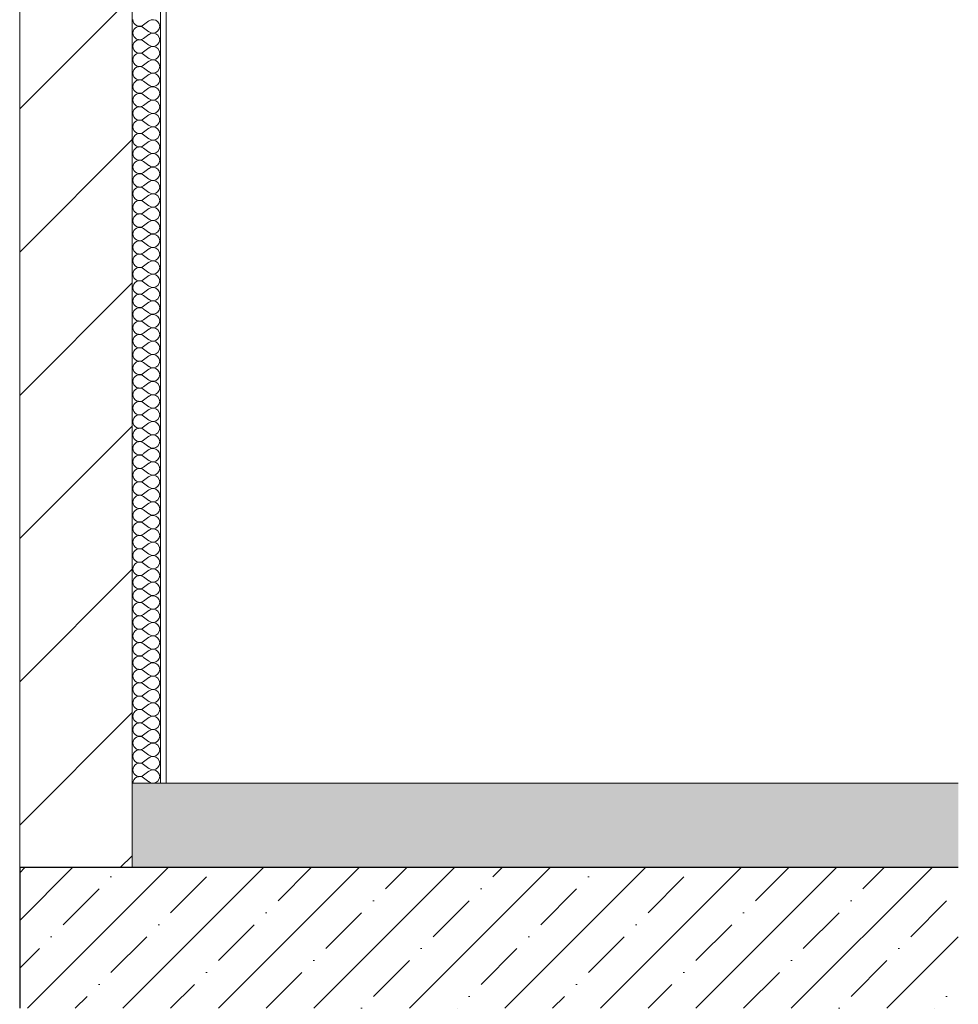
# Model space of a CAD drawing. Header units: millimetres. Extents: x -7218511 to -6645009, y 6003432 to 6221853.
# Tile 317 of 342: x -6651726 to -6650058, y 6009599 to 6011349. Entities that reach past the tile are written whole.
import ezdxf

# ---------------------------------------------------------------- set-up
doc = ezdxf.new("R2010")
doc.units = ezdxf.units.MM
doc.header["$MEASUREMENT"] = 0
for name, color, linetype in [('АР-Перекрытия_Приямки.АР', 7, 'Continuous'), ('АР-Стены_внешние_.АР', 7, 'Continuous'), ('АР-Стены_внутренние_пилоны.АР', 7, 'Continuous')]:
    doc.layers.add(name, color=color, linetype=linetype)
for name, color, linetype, lineweight in [('АР-Перекрытия_Приямки.АР_Ном._пера__1', 7, 'Continuous', 0), ('АР-Перекрытия_Приямки.АР_Ном._пера__101', 252, 'Continuous', 0), ('АР-Стены_внешние_.АР_Ном._пера__1', 7, 'Continuous', 0), ('АР-Стены_внутренние_пилоны.АР_Ном._пера__1', 7, 'Continuous', 30)]:
    doc.layers.add(name, color=color, linetype=linetype, lineweight=lineweight)
doc.layers.add('АР-Перекрытия_Приямки.АР_Ном._пера__180', color=7, linetype='Continuous', lineweight=5, true_color=0xd6cda7)

# ---------------------------------------------------------------- blocks, each defined once
blk = doc.blocks.new('Элемент Разреза_5_4', base_point=(-6115569.5, 6010991.5))
at = {"layer": 'АР-Перекрытия_Приямки.АР_Ном._пера__101', "linetype": 'Continuous', "lineweight": 0}
h = blk.add_hatch(dxfattribs=at)
h.set_pattern_fill('ЖЕЛЕЗОБЕТОН__PROJECT__0004', color=252, style=0, pattern_type=2)
h.set_pattern_definition([(45, (-6115569.51, 6010991.54), (-84.852814, 84.852814), []), (45, (-6115611.93, 6011033.96), (-84.852814, 84.852814), [90, -30, 0, -30])])
h.paths.add_polyline_path([(-6651725.6, 6009841.5), (-6651725.6, 6009591.5), (-6650057.6, 6009591.5), (-6650057.6, 6009841.5), (-6651525.6, 6009841.5)])
at = {"layer": 'АР-Перекрытия_Приямки.АР_Ном._пера__180', "linetype": 'Continuous', "lineweight": 0, "true_color": 0xf4f1e8}
blk.add_hatch(color=7, dxfattribs=at).paths.add_polyline_path([(-6651525.6, 6009991.5), (-6651525.6, 6009841.5), (-6650057.6, 6009841.5), (-6650057.6, 6009991.5)])
at = {"layer": 'АР-Перекрытия_Приямки.АР_Ном._пера__1', "color": 7, "linetype": 'Continuous', "lineweight": 0}
blk.add_line((-6650057.6, 6009991.5), (-6651465.6, 6009991.5), dxfattribs=at)
at = {"layer": 'АР-Перекрытия_Приямки.АР_Ном._пера__1', "color": 7, "linetype": 'Continuous', "lineweight": 30}
blk.add_line((-6651725.6, 6009841.5), (-6651725.6, 6009591.5), dxfattribs=at)
at = {"layer": 'АР-Перекрытия_Приямки.АР_Ном._пера__1', "color": 7, "linetype": 'Continuous', "lineweight": 0, "flags": 128}
blk.add_lwpolyline([(-6651465.6, 6009991.5), (-6651475.6, 6009991.5), (-6651525.6, 6009991.5)], dxfattribs=at)
at = {"layer": 'АР-Перекрытия_Приямки.АР_Ном._пера__1', "color": 7, "linetype": 'Continuous', "lineweight": 30, "flags": 128}
blk.add_lwpolyline([(-6650057.6, 6009841.5), (-6651525.6, 6009841.5), (-6651725.6, 6009841.5)], dxfattribs=at)
blk = doc.blocks.new('Элемент Разреза_15_4', base_point=(-6115569.5, 6010991.5))
at = {"layer": 'АР-Стены_внутренние_пилоны.АР', "linetype": 'Continuous', "lineweight": 0, "true_color": 0x000000}
h = blk.add_hatch(dxfattribs=at)
h.set_pattern_fill('БЛОКИ_БЕТОННЫЕ_ЭФФЕКТИВН_7D', color=18, style=0, pattern_type=2)
h.set_pattern_definition([(45, (-6115569.5, 6010991.54), (-127.27922, 127.27922), [])])
h.paths.add_polyline_path([(-6651725.6, 6010891.5), (-6651725.6, 6009841.5), (-6651525.6, 6009841.5), (-6651525.6, 6013241.5), (-6651725.6, 6013241.5)])
at = {"layer": 'АР-Стены_внутренние_пилоны.АР_Ном._пера__1', "color": 7, "linetype": 'Continuous', "lineweight": 15, "flags": 128}
for points in [[(-6651725.6, 6013241.5), (-6651725.6, 6010891.5), (-6651725.6, 6009841.5)], [(-6651525.6, 6013241.5), (-6651525.6, 6009991.5), (-6651525.6, 6009841.5)]]:
    blk.add_lwpolyline(points, dxfattribs=at)
blk = doc.blocks.new('*X859', base_point=(-6115569.5, 6010991.5))
at = {"layer": 'АР-Стены_внешние_.АР_Ном._пера__1', "color": 7, "linetype": 'Continuous', "lineweight": 0}
for p, q in [((-6651495.9, 6011346.3), (-6651505.4, 6011339.2)), ((-6651495.9, 6011327.3), (-6651505.4, 6011334.4)), ((-6651495.9, 6011322.5), (-6651505.4, 6011315.3)), ((-6651495.9, 6011303.4), (-6651505.4, 6011310.6)), ((-6651495.9, 6011298.7), (-6651505.4, 6011291.5)), ((-6651495.9, 6011279.6), (-6651505.4, 6011286.8)), ((-6651495.9, 6011274.9), (-6651505.4, 6011267.7)), ((-6651495.9, 6011255.8), (-6651505.4, 6011263)), ((-6651495.9, 6011251.1), (-6651505.4, 6011243.9)), ((-6651495.9, 6011232), (-6651505.4, 6011239.2)), ((-6651495.9, 6011227.3), (-6651505.4, 6011220.1)), ((-6651495.9, 6011208.2), (-6651505.4, 6011215.3)), ((-6651495.9, 6011203.4), (-6651505.4, 6011196.3)), ((-6651495.9, 6011184.4), (-6651505.4, 6011191.5)), ((-6651495.9, 6011179.6), (-6651505.4, 6011172.5)), ((-6651495.9, 6011160.6), (-6651505.4, 6011167.7)), ((-6651495.9, 6011155.8), (-6651505.4, 6011148.7)), ((-6651495.9, 6011136.8), (-6651505.4, 6011143.9)), ((-6651495.9, 6011132), (-6651505.4, 6011124.9)), ((-6651495.9, 6011113), (-6651505.4, 6011120.1)), ((-6651495.9, 6011108.2), (-6651505.4, 6011101.1)), ((-6651495.9, 6011089.2), (-6651505.4, 6011096.3)), ((-6651495.9, 6011084.4), (-6651505.4, 6011077.3)), ((-6651495.9, 6011065.3), (-6651505.4, 6011072.5)), ((-6651495.9, 6011060.6), (-6651505.4, 6011053.4)), ((-6651495.9, 6011041.5), (-6651505.4, 6011048.7)), ((-6651495.9, 6011036.8), (-6651505.4, 6011029.6)), ((-6651495.9, 6011017.7), (-6651505.4, 6011024.9)), ((-6651495.9, 6011013), (-6651505.4, 6011005.8)), ((-6651495.9, 6010993.9), (-6651505.4, 6011001.1)), ((-6651495.9, 6010989.2), (-6651505.4, 6010982)), ((-6651495.9, 6010970.1), (-6651505.4, 6010977.3)), ((-6651495.9, 6010965.3), (-6651505.4, 6010958.2)), ((-6651495.9, 6010946.3), (-6651505.4, 6010953.4)), ((-6651495.9, 6010941.5), (-6651505.4, 6010934.4)), ((-6651495.9, 6010922.5), (-6651505.4, 6010929.6)), ((-6651495.9, 6010917.7), (-6651505.4, 6010910.6)), ((-6651495.9, 6010898.7), (-6651505.4, 6010905.8)), ((-6651495.9, 6010893.9), (-6651505.4, 6010886.8)), ((-6651495.9, 6010874.9), (-6651505.4, 6010882)), ((-6651495.9, 6010870.1), (-6651505.4, 6010863)), ((-6651495.9, 6010851.1), (-6651505.4, 6010858.2)), ((-6651495.9, 6010846.3), (-6651505.4, 6010839.2)), ((-6651495.9, 6010827.3), (-6651505.4, 6010834.4)), ((-6651495.9, 6010822.5), (-6651505.4, 6010815.3)), ((-6651495.9, 6010803.4), (-6651505.4, 6010810.6)), ((-6651495.9, 6010798.7), (-6651505.4, 6010791.5)), ((-6651495.9, 6010779.6), (-6651505.4, 6010786.8)), ((-6651495.9, 6010774.9), (-6651505.4, 6010767.7)), ((-6651495.9, 6010755.8), (-6651505.4, 6010763)), ((-6651495.9, 6010751.1), (-6651505.4, 6010743.9)), ((-6651495.9, 6010732), (-6651505.4, 6010739.2)), ((-6651495.9, 6010727.3), (-6651505.4, 6010720.1)), ((-6651495.9, 6010708.2), (-6651505.4, 6010715.3)), ((-6651495.9, 6010703.4), (-6651505.4, 6010696.3)), ((-6651495.9, 6010684.4), (-6651505.4, 6010691.5)), ((-6651495.9, 6010679.6), (-6651505.4, 6010672.5)), ((-6651495.9, 6010660.6), (-6651505.4, 6010667.7)), ((-6651495.9, 6010655.8), (-6651505.4, 6010648.7)), ((-6651495.9, 6010636.8), (-6651505.4, 6010643.9)), ((-6651495.9, 6010632), (-6651505.4, 6010624.9)), ((-6651495.9, 6010613), (-6651505.4, 6010620.1)), ((-6651495.9, 6010608.2), (-6651505.4, 6010601.1)), ((-6651495.9, 6010589.2), (-6651505.4, 6010596.3)), ((-6651495.9, 6010584.4), (-6651505.4, 6010577.3)), ((-6651495.9, 6010565.3), (-6651505.4, 6010572.5)), ((-6651495.9, 6010560.6), (-6651505.4, 6010553.4)), ((-6651495.9, 6010541.5), (-6651505.4, 6010548.7)), ((-6651495.9, 6010536.8), (-6651505.4, 6010529.6)), ((-6651495.9, 6010517.7), (-6651505.4, 6010524.9)), ((-6651495.9, 6010513), (-6651505.4, 6010505.8)), ((-6651495.9, 6010493.9), (-6651505.4, 6010501.1)), ((-6651495.9, 6010489.2), (-6651505.4, 6010482)), ((-6651495.9, 6010470.1), (-6651505.4, 6010477.3)), ((-6651495.9, 6010465.3), (-6651505.4, 6010458.2)), ((-6651495.9, 6010446.3), (-6651505.4, 6010453.4)), ((-6651495.9, 6010441.5), (-6651505.4, 6010434.4)), ((-6651495.9, 6010422.5), (-6651505.4, 6010429.6)), ((-6651495.9, 6010417.7), (-6651505.4, 6010410.6)), ((-6651495.9, 6010398.7), (-6651505.4, 6010405.8)), ((-6651495.9, 6010393.9), (-6651505.4, 6010386.8)), ((-6651495.9, 6010374.9), (-6651505.4, 6010382)), ((-6651495.9, 6010370.1), (-6651505.4, 6010363)), ((-6651495.9, 6010351.1), (-6651505.4, 6010358.2)), ((-6651495.9, 6010346.3), (-6651505.4, 6010339.2)), ((-6651495.9, 6010327.3), (-6651505.4, 6010334.4)), ((-6651495.9, 6010322.5), (-6651505.4, 6010315.3)), ((-6651495.9, 6010303.4), (-6651505.4, 6010310.6)), ((-6651495.9, 6010298.7), (-6651505.4, 6010291.5)), ((-6651495.9, 6010279.6), (-6651505.4, 6010286.8)), ((-6651495.9, 6010274.9), (-6651505.4, 6010267.7)), ((-6651495.9, 6010255.8), (-6651505.4, 6010263)), ((-6651495.9, 6010251.1), (-6651505.4, 6010243.9)), ((-6651495.9, 6010232), (-6651505.4, 6010239.2)), ((-6651495.9, 6010227.3), (-6651505.4, 6010220.1)), ((-6651495.9, 6010208.2), (-6651505.4, 6010215.3)), ((-6651495.9, 6010203.4), (-6651505.4, 6010196.3)), ((-6651495.9, 6010184.4), (-6651505.4, 6010191.5)), ((-6651495.9, 6010179.6), (-6651505.4, 6010172.5)), ((-6651495.9, 6010160.6), (-6651505.4, 6010167.7)), ((-6651495.9, 6010155.8), (-6651505.4, 6010148.7)), ((-6651495.9, 6010136.8), (-6651505.4, 6010143.9)), ((-6651495.9, 6010132), (-6651505.4, 6010124.9)), ((-6651495.9, 6010113), (-6651505.4, 6010120.1)), ((-6651495.9, 6010108.2), (-6651505.4, 6010101.1)), ((-6651495.9, 6010089.2), (-6651505.4, 6010096.3)), ((-6651495.9, 6010084.4), (-6651505.4, 6010077.3)), ((-6651495.9, 6010065.3), (-6651505.4, 6010072.5)), ((-6651495.9, 6010060.6), (-6651505.4, 6010053.4)), ((-6651495.9, 6010041.5), (-6651505.4, 6010048.7)), ((-6651495.9, 6010036.8), (-6651505.4, 6010029.6)), ((-6651495.9, 6010017.7), (-6651505.4, 6010024.9)), ((-6651495.9, 6010013), (-6651505.4, 6010005.8)), ((-6651495.9, 6009993.9), (-6651505.4, 6010001.1))]:
    blk.add_line(p, q, dxfattribs=at)
for centre, start, end in [((-6651512.5, 6011348.7), 180, 306.8699), ((-6651488.7, 6011336.8), 233.1301, 126.8699), ((-6651512.5, 6011324.9), 53.1301, 180), ((-6651512.5, 6011324.9), 180, 306.8699), ((-6651488.7, 6011313), 233.1301, 126.8699), ((-6651512.5, 6011301.1), 53.1301, 180), ((-6651512.5, 6011301.1), 180, 306.8699), ((-6651512.5, 6011277.3), 53.1301, 180), ((-6651488.7, 6011289.2), 233.1301, 126.8699), ((-6651512.5, 6011277.3), 180, 306.8699), ((-6651488.7, 6011265.3), 233.1301, 126.8699), ((-6651512.5, 6011253.4), 53.1301, 180), ((-6651512.5, 6011253.4), 180, 306.8699), ((-6651488.7, 6011241.5), 233.1301, 126.8699), ((-6651512.5, 6011229.6), 53.1301, 180), ((-6651512.5, 6011229.6), 180, 306.8699), ((-6651512.5, 6011205.8), 53.1301, 180), ((-6651488.7, 6011217.7), 233.1301, 126.8699), ((-6651512.5, 6011205.8), 180, 306.8699), ((-6651488.7, 6011193.9), 233.1301, 126.8699), ((-6651512.5, 6011182), 53.1301, 180), ((-6651512.5, 6011182), 180, 306.8699), ((-6651488.7, 6011170.1), 233.1301, 126.8699), ((-6651512.5, 6011158.2), 53.1301, 180), ((-6651512.5, 6011158.2), 180, 306.8699), ((-6651512.5, 6011134.4), 53.1301, 180), ((-6651488.7, 6011146.3), 233.1301, 126.8699), ((-6651512.5, 6011134.4), 180, 306.8699), ((-6651488.7, 6011122.5), 233.1301, 126.8699), ((-6651512.5, 6011110.6), 53.1301, 180), ((-6651512.5, 6011110.6), 180, 306.8699), ((-6651488.7, 6011098.7), 233.1301, 126.8699), ((-6651512.5, 6011086.8), 53.1301, 180), ((-6651512.5, 6011086.8), 180, 306.8699), ((-6651488.7, 6011074.9), 233.1301, 126.8699), ((-6651512.5, 6011063), 53.1301, 180), ((-6651512.5, 6011063), 180, 306.8699), ((-6651488.7, 6011051.1), 233.1301, 126.8699), ((-6651512.5, 6011039.2), 53.1301, 180), ((-6651512.5, 6011039.2), 180, 306.8699), ((-6651512.5, 6011015.3), 53.1301, 180), ((-6651488.7, 6011027.3), 233.1301, 126.8699), ((-6651512.5, 6011015.3), 180, 306.8699), ((-6651488.7, 6011003.4), 233.1301, 126.8699), ((-6651512.5, 6010991.5), 53.1301, 180), ((-6651512.5, 6010991.5), 180, 306.8699), ((-6651488.7, 6010979.6), 233.1301, 126.8699), ((-6651512.5, 6010967.7), 53.1301, 180), ((-6651512.5, 6010967.7), 180, 306.8699), ((-6651512.5, 6010943.9), 53.1301, 180), ((-6651488.7, 6010955.8), 233.1301, 126.8699), ((-6651512.5, 6010943.9), 180, 306.8699), ((-6651488.7, 6010932), 233.1301, 126.8699), ((-6651512.5, 6010920.1), 53.1301, 180), ((-6651512.5, 6010920.1), 180, 306.8699), ((-6651488.7, 6010908.2), 233.1301, 126.8699), ((-6651512.5, 6010896.3), 53.1301, 180), ((-6651512.5, 6010896.3), 180, 306.8699), ((-6651512.5, 6010872.5), 53.1301, 180), ((-6651488.7, 6010884.4), 233.1301, 126.8699), ((-6651512.5, 6010872.5), 180, 306.8699), ((-6651488.7, 6010860.6), 233.1301, 126.8699), ((-6651512.5, 6010848.7), 53.1301, 180), ((-6651512.5, 6010848.7), 180, 306.8699), ((-6651488.7, 6010836.8), 233.1301, 126.8699), ((-6651512.5, 6010824.9), 53.1301, 180), ((-6651512.5, 6010824.9), 180, 306.8699), ((-6651512.5, 6010801.1), 53.1301, 180), ((-6651488.7, 6010813), 233.1301, 126.8699), ((-6651512.5, 6010801.1), 180, 306.8699), ((-6651488.7, 6010789.2), 233.1301, 126.8699), ((-6651512.5, 6010777.3), 53.1301, 180), ((-6651512.5, 6010777.3), 180, 306.8699), ((-6651512.5, 6010753.4), 53.1301, 180), ((-6651488.7, 6010765.3), 233.1301, 126.8699), ((-6651512.5, 6010753.4), 180, 306.8699), ((-6651488.7, 6010741.5), 233.1301, 126.8699), ((-6651512.5, 6010729.6), 53.1301, 180), ((-6651512.5, 6010729.6), 180, 306.8699), ((-6651488.7, 6010717.7), 233.1301, 126.8699), ((-6651512.5, 6010705.8), 53.1301, 180), ((-6651512.5, 6010705.8), 180, 306.8699), ((-6651512.5, 6010682), 53.1301, 180), ((-6651488.7, 6010693.9), 233.1301, 126.8699), ((-6651512.5, 6010682), 180, 306.8699), ((-6651488.7, 6010670.1), 233.1301, 126.8699), ((-6651512.5, 6010658.2), 53.1301, 180), ((-6651512.5, 6010658.2), 180, 306.8699), ((-6651488.7, 6010646.3), 233.1301, 126.8699), ((-6651512.5, 6010634.4), 53.1301, 180), ((-6651512.5, 6010634.4), 180, 306.8699), ((-6651512.5, 6010610.6), 53.1301, 180), ((-6651488.7, 6010622.5), 233.1301, 126.8699), ((-6651512.5, 6010610.6), 180, 306.8699), ((-6651488.7, 6010598.7), 233.1301, 126.8699), ((-6651512.5, 6010586.8), 53.1301, 180), ((-6651512.5, 6010586.8), 180, 306.8699), ((-6651488.7, 6010574.9), 233.1301, 126.8699), ((-6651512.5, 6010563), 53.1301, 180), ((-6651512.5, 6010563), 180, 306.8699), ((-6651512.5, 6010539.2), 53.1301, 180), ((-6651488.7, 6010551.1), 233.1301, 126.8699), ((-6651512.5, 6010539.2), 180, 306.8699), ((-6651488.7, 6010527.3), 233.1301, 126.8699), ((-6651512.5, 6010515.3), 53.1301, 180), ((-6651512.5, 6010515.3), 180, 306.8699), ((-6651488.7, 6010503.4), 233.1301, 126.8699), ((-6651512.5, 6010491.5), 53.1301, 180), ((-6651512.5, 6010491.5), 180, 306.8699), ((-6651488.7, 6010479.6), 233.1301, 126.8699), ((-6651512.5, 6010467.7), 53.1301, 180), ((-6651512.5, 6010467.7), 180, 306.8699), ((-6651488.7, 6010455.8), 233.1301, 126.8699), ((-6651512.5, 6010443.9), 53.1301, 180), ((-6651512.5, 6010443.9), 180, 306.8699), ((-6651512.5, 6010420.1), 53.1301, 180), ((-6651488.7, 6010432), 233.1301, 126.8699), ((-6651512.5, 6010420.1), 180, 306.8699), ((-6651488.7, 6010408.2), 233.1301, 126.8699), ((-6651512.5, 6010396.3), 53.1301, 180), ((-6651512.5, 6010396.3), 180, 306.8699), ((-6651488.7, 6010384.4), 233.1301, 126.8699), ((-6651512.5, 6010372.5), 53.1301, 180), ((-6651512.5, 6010372.5), 180, 306.8699), ((-6651512.5, 6010348.7), 53.1301, 180), ((-6651488.7, 6010360.6), 233.1301, 126.8699), ((-6651512.5, 6010348.7), 180, 306.8699), ((-6651488.7, 6010336.8), 233.1301, 126.8699), ((-6651512.5, 6010324.9), 53.1301, 180), ((-6651512.5, 6010324.9), 180, 306.8699), ((-6651488.7, 6010313), 233.1301, 126.8699), ((-6651512.5, 6010301.1), 53.1301, 180), ((-6651512.5, 6010301.1), 180, 306.8699), ((-6651512.5, 6010277.3), 53.1301, 180), ((-6651488.7, 6010289.2), 233.1301, 126.8699), ((-6651512.5, 6010277.3), 180, 306.8699), ((-6651488.7, 6010265.3), 233.1301, 126.8699), ((-6651512.5, 6010253.4), 53.1301, 180), ((-6651512.5, 6010253.4), 180, 306.8699), ((-6651488.7, 6010241.5), 233.1301, 126.8699), ((-6651512.5, 6010229.6), 53.1301, 180), ((-6651512.5, 6010229.6), 180, 306.8699), ((-6651512.5, 6010205.8), 53.1301, 180), ((-6651488.7, 6010217.7), 233.1301, 126.8699), ((-6651512.5, 6010205.8), 180, 306.8699), ((-6651488.7, 6010193.9), 233.1301, 126.8699), ((-6651512.5, 6010182), 53.1301, 180), ((-6651512.5, 6010182), 180, 306.8699), ((-6651512.5, 6010158.2), 53.1301, 180), ((-6651488.7, 6010170.1), 233.1301, 126.8699), ((-6651512.5, 6010158.2), 180, 306.8699), ((-6651488.7, 6010146.3), 233.1301, 126.8699), ((-6651512.5, 6010134.4), 53.1301, 180), ((-6651512.5, 6010134.4), 180, 306.8699), ((-6651488.7, 6010122.5), 233.1301, 126.8699), ((-6651512.5, 6010110.6), 53.1301, 180), ((-6651512.5, 6010110.6), 180, 306.8699), ((-6651512.5, 6010086.8), 53.1301, 180), ((-6651488.7, 6010098.7), 233.1301, 126.8699), ((-6651512.5, 6010086.8), 180, 306.8699), ((-6651488.7, 6010074.9), 233.1301, 126.8699), ((-6651512.5, 6010063), 53.1301, 180), ((-6651512.5, 6010063), 180, 306.8699), ((-6651488.7, 6010051.1), 233.1301, 126.8699), ((-6651512.5, 6010039.2), 53.1301, 180), ((-6651512.5, 6010039.2), 180, 306.8699), ((-6651512.5, 6010015.3), 53.1301, 180), ((-6651488.7, 6010027.3), 233.1301, 126.8699), ((-6651512.5, 6010015.3), 180, 306.8699), ((-6651488.7, 6010003.4), 233.1301, 126.8699), ((-6651512.5, 6009991.5), 53.1301, 180)]:
    blk.add_arc(centre, 11.9, start, end, dxfattribs=at)
blk = doc.blocks.new('Элемент Разреза_16_4', base_point=(-6115569.5, 6010991.5))
at = {"layer": 'АР-Стены_внешние_.АР', "linetype": 'Continuous', "lineweight": 0, "true_color": 0x000000}
h = blk.add_hatch(dxfattribs=at)
h.set_pattern_fill('ШТУКАТУРКА__ГИПС_01_0004', color=18, style=0, pattern_type=2)
h.set_pattern_definition([(45, (-6115569.5, 6011341.54), (-111.36932, 111.36932), [0, -105, 0, -157.5]), (110, (-6115219.5, 6011341.54), (148.00159, 53.868173), [0, -77, 0, -133])])
h.paths.add_polyline_path([(-6651465.6, 6013241.5), (-6651475.6, 6013241.5), (-6651475.6, 6009991.5), (-6651465.6, 6009991.5)])
at = {"layer": 'АР-Стены_внешние_.АР_Ном._пера__1', "color": 7, "linetype": 'Continuous', "lineweight": 0}
for p, q in [((-6651475.6, 6013241.5), (-6651475.6, 6009991.5)), ((-6651465.6, 6013241.5), (-6651465.6, 6009991.5))]:
    blk.add_line(p, q, dxfattribs=at)
at = {"layer": 'АР-Стены_внешние_.АР', "lineweight": 0}
blk.add_blockref('*X859', (-6115569.5, 6010991.5), dxfattribs=at)

msp = doc.modelspace()

# ---------------------------------------------------------------- block references
at = {"layer": 'АР-Перекрытия_Приямки.АР', "lineweight": 0}
msp.add_blockref('Элемент Разреза_5_4', (-6115569.5, 6010991.5), dxfattribs=at)
at = {"layer": 'АР-Стены_внешние_.АР', "lineweight": 0}
msp.add_blockref('Элемент Разреза_16_4', (-6115569.5, 6010991.5), dxfattribs=at)
at = {"layer": 'АР-Стены_внутренние_пилоны.АР', "lineweight": 0}
msp.add_blockref('Элемент Разреза_15_4', (-6115569.5, 6010991.5), dxfattribs=at)

doc.saveas('drawing.dxf')
